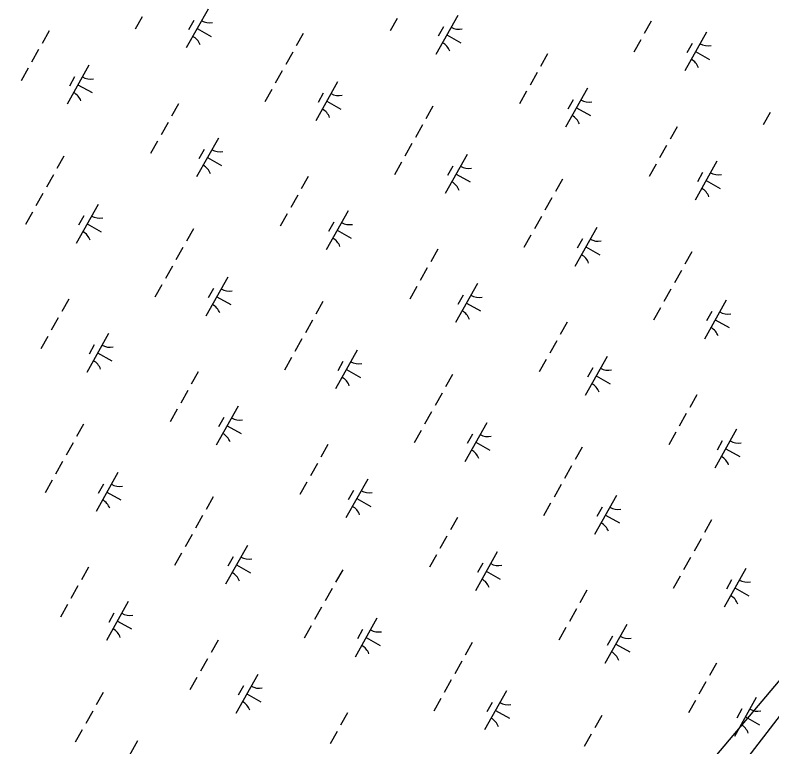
# Model space of a CAD drawing. Extents: x 3913936 to 3933962, y 195330 to 217741.
# Drawn here: x 3922103 to 3922950, y 203140 to 203960 of the extents above; entities that cross this region are included whole.
import ezdxf

# ---------------------------------------------------------------- set-up
doc = ezdxf.new("R2010")
doc.units = 0
doc.layers.add('V-UTIL-LINE', color=7, linetype='Continuous')
doc.layers.add('V-WETL-SWMP', color=7, linetype='Continuous')

msp = doc.modelspace()

# ---------------------------------------------------------------- linework, layer by layer
at = {"layer": 'V-UTIL-LINE'}
for points in [[(3928315.82, 212388.13), (3926944.7, 210748.94), (3926592.74, 210251.47), (3926408.93, 209914.99), (3925628.64, 208474.44), (3925139.98, 207727.42), (3924555.96, 206253.65), (3924055.82, 204771.45), (3923484.9, 203858.52), (3922256.01, 202262.65), (3921816.4, 201905.57), (3920704.84, 200345.08), (3920462.44, 200062.72)], [(3928328.32, 212380.93), (3926784.14, 210502.92), (3926424.72, 209908.68), (3925640.45, 208467.64), (3924952.2, 207329.25), (3923971.74, 204752.16), (3923252.9, 203563.68), (3921560.17, 201558.84), (3920397.87, 200112.86)]]:
    msp.add_lwpolyline(points, dxfattribs=at)
at = {"layer": 'V-WETL-SWMP'}
for p, q in [((3922318.93, 203966.39), (3922294.43, 203922.8)), ((3922245.24, 203957.82), (3922237.4, 203943.87)), ((3922598.53, 203959.17), (3922574.03, 203915.58)), ((3922302.89, 203953.61), (3922297.01, 203943.15)), ((3922530.43, 203955.81), (3922522.59, 203941.86)), ((3922814.97, 203952.97), (3922807.13, 203939.02)), ((3922140.98, 203941.91), (3922133.14, 203927.97)), ((3922306.68, 203944.6), (3922322.37, 203935.77)), ((3922582.49, 203946.39), (3922576.61, 203935.93)), ((3922876.9, 203940.62), (3922852.39, 203897.03)), ((3922425.52, 203939.07), (3922417.68, 203925.13)), ((3922586.28, 203937.38), (3922601.97, 203928.56)), ((3922803.21, 203932.05), (3922795.37, 203918.1)), ((3922860.86, 203927.84), (3922854.98, 203917.38)), ((3922129.22, 203920.99), (3922121.38, 203907.04)), ((3922413.76, 203918.15), (3922405.92, 203904.2)), ((3922698.95, 203916.14), (3922691.11, 203902.2)), ((3922864.64, 203918.83), (3922880.34, 203910.01)), ((3922117.46, 203900.07), (3922109.62, 203886.12)), ((3922185.56, 203903.43), (3922161.06, 203859.84)), ((3922402, 203897.23), (3922394.16, 203883.28)), ((3922169.52, 203890.65), (3922163.64, 203880.19)), ((3922687.19, 203895.22), (3922679.35, 203881.28)), ((3922173.31, 203881.64), (3922189, 203872.82)), ((3922463.93, 203884.88), (3922439.43, 203841.29)), ((3922390.24, 203876.31), (3922382.4, 203862.36)), ((3922447.89, 203872.1), (3922442.01, 203861.64)), ((3922675.43, 203874.3), (3922667.59, 203860.35)), ((3922743.53, 203877.66), (3922719.03, 203834.07)), ((3922727.49, 203864.88), (3922721.61, 203854.42)), ((3922285.98, 203860.4), (3922278.14, 203846.46)), ((3922451.68, 203863.09), (3922467.37, 203854.27)), ((3922570.52, 203857.56), (3922562.68, 203843.62)), ((3922731.28, 203855.87), (3922746.97, 203847.05)), ((3922948.21, 203850.54), (3922940.37, 203836.59)), ((3922274.22, 203839.48), (3922266.38, 203825.54)), ((3922558.76, 203836.64), (3922550.92, 203822.7)), ((3922843.95, 203834.64), (3922836.11, 203820.69)), ((3922330.56, 203821.92), (3922306.06, 203778.33)), ((3922262.46, 203818.56), (3922254.62, 203804.61)), ((3922547, 203815.72), (3922539.16, 203801.77)), ((3922832.19, 203813.71), (3922824.35, 203799.77)), ((3922314.52, 203809.14), (3922308.64, 203798.68)), ((3922157.55, 203801.82), (3922149.71, 203787.88)), ((3922318.31, 203800.13), (3922334, 203791.31)), ((3922608.92, 203803.37), (3922584.42, 203759.78)), ((3922888.53, 203796.15), (3922864.02, 203752.56)), ((3922535.24, 203794.8), (3922527.4, 203780.85)), ((3922592.89, 203790.59), (3922587.01, 203780.13)), ((3922820.43, 203792.79), (3922812.59, 203778.85)), ((3922145.79, 203780.9), (3922137.95, 203766.96)), ((3922430.98, 203778.89), (3922423.14, 203764.95)), ((3922596.67, 203781.58), (3922612.36, 203772.76)), ((3922872.49, 203783.37), (3922866.61, 203772.91)), ((3922715.52, 203776.05), (3922707.68, 203762.11)), ((3922876.27, 203774.36), (3922891.97, 203765.54)), ((3922134.03, 203759.98), (3922126.19, 203746.03)), ((3922419.22, 203757.97), (3922411.38, 203744.03)), ((3922703.76, 203755.13), (3922695.92, 203741.19)), ((3922195.95, 203747.63), (3922171.45, 203704.04)), ((3922122.27, 203739.06), (3922114.43, 203725.11)), ((3922407.46, 203737.05), (3922399.62, 203723.11)), ((3922475.56, 203740.41), (3922451.05, 203696.82)), ((3922179.92, 203734.85), (3922174.04, 203724.39)), ((3922459.52, 203727.63), (3922453.64, 203717.17)), ((3922691.99, 203734.21), (3922684.15, 203720.27)), ((3922183.7, 203725.84), (3922199.4, 203717.02)), ((3922302.55, 203720.31), (3922294.71, 203706.37)), ((3922753.92, 203721.86), (3922729.42, 203678.27)), ((3922463.31, 203718.62), (3922479, 203709.8)), ((3922680.23, 203713.29), (3922672.39, 203699.34)), ((3922737.89, 203709.08), (3922732.01, 203698.62)), ((3922290.79, 203699.39), (3922282.95, 203685.45)), ((3922575.98, 203697.39), (3922568.14, 203683.44)), ((3922741.67, 203700.07), (3922757.36, 203691.25)), ((3922860.51, 203694.55), (3922852.67, 203680.6)), ((3922279.03, 203678.47), (3922271.19, 203664.52)), ((3922564.22, 203676.46), (3922556.38, 203662.52)), ((3922848.75, 203673.62), (3922840.91, 203659.68)), ((3922340.95, 203666.12), (3922316.45, 203622.53)), ((3922267.27, 203657.55), (3922259.42, 203643.6)), ((3922324.92, 203653.34), (3922319.04, 203642.88)), ((3922552.46, 203655.54), (3922544.62, 203641.6)), ((3922620.55, 203658.9), (3922596.05, 203615.32)), ((3922836.99, 203652.7), (3922829.15, 203638.76)), ((3922328.7, 203644.33), (3922344.39, 203635.51)), ((3922604.52, 203646.12), (3922598.64, 203635.66)), ((3922163.01, 203641.64), (3922155.17, 203627.7)), ((3922447.54, 203638.81), (3922439.7, 203624.86)), ((3922608.3, 203637.11), (3922623.99, 203628.29)), ((3922898.92, 203640.35), (3922874.42, 203596.77)), ((3922825.23, 203631.78), (3922817.39, 203617.84)), ((3922882.88, 203627.57), (3922877, 203617.11)), ((3922151.25, 203620.72), (3922143.41, 203606.78)), ((3922435.78, 203617.88), (3922427.94, 203603.94)), ((3922886.67, 203618.56), (3922902.36, 203609.74)), ((3922720.98, 203615.88), (3922713.14, 203601.93)), ((3922207.58, 203603.16), (3922183.08, 203559.57)), ((3922139.49, 203599.8), (3922131.65, 203585.86)), ((3922424.02, 203596.96), (3922416.18, 203583.02)), ((3922709.22, 203594.96), (3922701.37, 203581.01)), ((3922191.55, 203590.38), (3922185.67, 203579.92)), ((3922485.95, 203584.61), (3922461.45, 203541.03)), ((3922195.33, 203581.37), (3922211.03, 203572.55)), ((3922412.26, 203576.04), (3922404.42, 203562.09)), ((3922765.55, 203577.39), (3922741.05, 203533.81)), ((3922469.91, 203571.83), (3922464.03, 203561.37)), ((3922697.45, 203574.03), (3922689.61, 203560.09)), ((3922308.01, 203560.14), (3922300.17, 203546.19)), ((3922473.7, 203562.82), (3922489.39, 203554)), ((3922749.52, 203564.61), (3922743.64, 203554.15)), ((3922592.54, 203557.3), (3922584.7, 203543.35)), ((3922753.3, 203555.6), (3922768.99, 203546.78)), ((3922296.25, 203539.21), (3922288.41, 203525.27)), ((3922580.78, 203536.37), (3922572.94, 203522.43)), ((3922865.97, 203534.37), (3922858.13, 203520.42)), ((3922284.49, 203518.29), (3922276.64, 203504.35)), ((3922352.58, 203521.65), (3922328.08, 203478.07)), ((3922336.55, 203508.87), (3922330.67, 203498.41)), ((3922569.02, 203515.45), (3922561.18, 203501.51)), ((3922854.21, 203513.45), (3922846.37, 203499.5)), ((3922179.57, 203501.56), (3922171.73, 203487.61)), ((3922340.33, 203499.86), (3922356.02, 203491.04)), ((3922630.95, 203503.1), (3922606.45, 203459.52)), ((3922557.26, 203494.53), (3922549.42, 203480.59)), ((3922842.45, 203492.52), (3922834.61, 203478.58)), ((3922910.55, 203495.88), (3922886.05, 203452.3)), ((3922614.91, 203490.32), (3922609.03, 203479.86)), ((3922894.51, 203483.1), (3922888.63, 203472.64)), ((3922167.81, 203480.63), (3922159.97, 203466.69)), ((3922453, 203478.63), (3922445.16, 203464.68)), ((3922618.7, 203481.31), (3922634.39, 203472.49)), ((3922737.54, 203475.79), (3922729.7, 203461.84)), ((3922898.3, 203474.09), (3922913.99, 203465.27)), ((3922156.05, 203459.71), (3922148.21, 203445.77)), ((3922441.24, 203457.71), (3922433.4, 203443.76)), ((3922725.78, 203454.87), (3922717.94, 203440.92)), ((3922217.98, 203447.36), (3922193.48, 203403.78)), ((3922497.58, 203440.14), (3922473.08, 203396.56)), ((3922144.29, 203438.79), (3922136.45, 203424.84)), ((3922201.94, 203434.58), (3922196.06, 203424.12)), ((3922429.48, 203436.78), (3922421.64, 203422.84)), ((3922714.02, 203433.94), (3922706.18, 203420)), ((3922205.73, 203425.57), (3922221.42, 203416.75)), ((3922481.54, 203427.36), (3922475.66, 203416.9)), ((3922324.57, 203420.05), (3922316.73, 203406.1)), ((3922485.33, 203418.35), (3922501.02, 203409.53)), ((3922775.95, 203421.59), (3922751.45, 203378.01)), ((3922702.26, 203413.02), (3922694.42, 203399.08)), ((3922759.91, 203408.81), (3922754.03, 203398.35)), ((3922312.81, 203399.13), (3922304.97, 203385.18)), ((3922763.7, 203399.8), (3922779.39, 203390.98)), ((3922598, 203397.12), (3922590.16, 203383.17)), ((3922882.54, 203394.28), (3922874.7, 203380.33)), ((3922301.05, 203378.2), (3922293.21, 203364.26)), ((3922586.24, 203376.2), (3922578.4, 203362.25)), ((3922870.78, 203373.36), (3922862.94, 203359.41)), ((3922362.98, 203365.85), (3922338.48, 203322.27)), ((3922289.29, 203357.28), (3922281.45, 203343.34)), ((3922574.48, 203355.28), (3922566.64, 203341.33)), ((3922642.58, 203358.63), (3922618.08, 203315.05)), ((3922346.94, 203353.07), (3922341.06, 203342.61)), ((3922859.02, 203352.44), (3922851.18, 203338.49)), ((3922185.03, 203341.38), (3922177.19, 203327.43)), ((3922350.73, 203344.06), (3922366.42, 203335.24)), ((3922469.57, 203338.54), (3922461.73, 203324.59)), ((3922626.54, 203345.85), (3922620.66, 203335.39)), ((3922920.94, 203340.08), (3922896.44, 203296.5)), ((3922630.33, 203336.84), (3922646.02, 203328.02)), ((3922847.26, 203331.51), (3922839.42, 203317.57)), ((3922904.91, 203327.3), (3922899.03, 203316.84)), ((3922173.27, 203320.46), (3922165.43, 203306.51)), ((3922457.81, 203317.62), (3922449.97, 203303.67)), ((3922743, 203315.61), (3922735.16, 203301.66)), ((3922908.69, 203318.29), (3922924.38, 203309.47)), ((3922161.51, 203299.53), (3922153.67, 203285.59)), ((3922229.61, 203302.89), (3922205.11, 203259.31)), ((3922446.05, 203296.69), (3922438.21, 203282.75)), ((3922213.57, 203290.11), (3922207.69, 203279.65)), ((3922731.24, 203294.69), (3922723.4, 203280.74)), ((3922217.36, 203281.1), (3922233.05, 203272.28)), ((3922507.98, 203284.34), (3922483.47, 203240.76)), ((3922434.29, 203275.77), (3922426.45, 203261.83)), ((3922491.94, 203271.56), (3922486.06, 203261.1)), ((3922719.48, 203273.77), (3922711.64, 203259.82)), ((3922787.58, 203277.12), (3922763.08, 203233.54)), ((3922495.72, 203262.55), (3922511.42, 203253.73)), ((3922771.54, 203264.34), (3922765.66, 203253.88)), ((3922330.03, 203259.87), (3922322.19, 203245.92)), ((3922614.57, 203257.03), (3922606.73, 203243.08)), ((3922775.33, 203255.33), (3922791.02, 203246.51)), ((3922318.27, 203238.95), (3922310.43, 203225)), ((3922602.81, 203236.11), (3922594.97, 203222.16)), ((3922888, 203234.1), (3922880.16, 203220.15)), ((3922374.61, 203221.38), (3922350.11, 203177.8)), ((3922306.51, 203218.03), (3922298.67, 203204.08)), ((3922591.05, 203215.19), (3922583.21, 203201.24)), ((3922876.24, 203213.18), (3922868.4, 203199.23)), ((3922358.57, 203208.6), (3922352.69, 203198.14)), ((3922652.97, 203202.83), (3922628.47, 203159.25)), ((3922201.6, 203201.29), (3922193.76, 203187.34)), ((3922362.36, 203199.59), (3922378.05, 203190.77)), ((3922579.29, 203194.26), (3922571.45, 203180.32)), ((3922932.57, 203195.61), (3922908.07, 203152.03)), ((3922636.94, 203190.05), (3922631.06, 203179.59)), ((3922864.48, 203192.26), (3922856.64, 203178.31)), ((3922189.84, 203180.37), (3922182, 203166.42)), ((3922475.03, 203178.36), (3922467.19, 203164.41)), ((3922640.72, 203181.04), (3922656.41, 203172.22)), ((3922916.54, 203182.83), (3922910.66, 203172.37)), ((3922759.57, 203175.52), (3922751.73, 203161.57)), ((3922920.32, 203173.82), (3922936.01, 203165)), ((3922178.08, 203159.45), (3922170.24, 203145.5)), ((3922463.27, 203157.44), (3922455.43, 203143.49)), ((3922747.8, 203154.6), (3922739.96, 203140.65)), ((3922240, 203147.09), (3922215.5, 203103.51))]:
    msp.add_line(p, q, dxfattribs=at)
for centre, start, end in [((3922320.42, 203968.56), 239.88608, 281.42974), ((3922600.02, 203961.34), 239.88608, 281.42974), ((3922293.35, 203920.4), 19.88608, 61.42973), ((3922572.95, 203913.18), 19.88608, 61.42973), ((3922878.39, 203942.79), 239.88608, 281.42974), ((3922851.32, 203894.63), 19.88608, 61.42973), ((3922187.05, 203905.6), 239.88608, 281.42974), ((3922159.98, 203857.44), 19.88608, 61.42973), ((3922465.42, 203887.05), 239.88608, 281.42974), ((3922745.02, 203879.83), 239.88608, 281.42974), ((3922438.35, 203838.89), 19.88608, 61.42973), ((3922717.95, 203831.67), 19.88608, 61.42973), ((3922332.05, 203824.09), 239.88608, 281.42974), ((3922304.98, 203775.93), 19.88608, 61.42973), ((3922610.42, 203805.54), 239.88608, 281.42974), ((3922890.02, 203798.32), 239.88608, 281.42974), ((3922583.35, 203757.38), 19.88608, 61.42973), ((3922862.95, 203750.16), 19.88608, 61.42973), ((3922197.45, 203749.8), 239.88608, 281.42974), ((3922477.05, 203742.58), 239.88608, 281.42974), ((3922170.38, 203701.64), 19.88608, 61.42973), ((3922449.98, 203694.42), 19.88608, 61.42973), ((3922755.41, 203724.03), 239.88608, 281.42974), ((3922728.34, 203675.87), 19.88608, 61.42973), ((3922342.44, 203668.29), 239.88608, 281.42974), ((3922622.05, 203661.07), 239.88608, 281.42974), ((3922315.37, 203620.13), 19.88608, 61.42973), ((3922594.98, 203612.91), 19.88608, 61.42973), ((3922900.41, 203642.52), 239.88608, 281.42974), ((3922873.34, 203594.36), 19.88608, 61.42973), ((3922209.08, 203605.33), 239.88608, 281.42974), ((3922182.01, 203557.17), 19.88608, 61.42973), ((3922487.44, 203586.78), 239.88608, 281.42974), ((3922767.04, 203579.56), 239.88608, 281.42974), ((3922460.37, 203538.62), 19.88608, 61.42973), ((3922739.97, 203531.4), 19.88608, 61.42973), ((3922354.07, 203523.82), 239.88608, 281.42974), ((3922327, 203475.66), 19.88608, 61.42973), ((3922632.44, 203505.27), 239.88608, 281.42974), ((3922912.04, 203498.05), 239.88608, 281.42974), ((3922605.37, 203457.11), 19.88608, 61.42973), ((3922884.97, 203449.9), 19.88608, 61.42973), ((3922219.47, 203449.53), 239.88608, 281.42974), ((3922499.07, 203442.31), 239.88608, 281.42974), ((3922192.4, 203401.37), 19.88608, 61.42973), ((3922472, 203394.15), 19.88608, 61.42973), ((3922777.44, 203423.76), 239.88608, 281.42974), ((3922750.37, 203375.61), 19.88608, 61.42973), ((3922364.47, 203368.02), 239.88608, 281.42974), ((3922644.07, 203360.8), 239.88608, 281.42974), ((3922337.4, 203319.86), 19.88608, 61.42973), ((3922617, 203312.65), 19.88608, 61.42973), ((3922922.44, 203342.25), 239.88608, 281.42974), ((3922895.37, 203294.1), 19.88608, 61.42973), ((3922231.1, 203305.06), 239.88608, 281.42974), ((3922204.03, 203256.9), 19.88608, 61.42973), ((3922509.47, 203286.51), 239.88608, 281.42974), ((3922789.07, 203279.29), 239.88608, 281.42974), ((3922482.4, 203238.36), 19.88608, 61.42973), ((3922762, 203231.14), 19.88608, 61.42973), ((3922376.1, 203223.55), 239.88608, 281.42974), ((3922349.03, 203175.4), 19.88608, 61.42973), ((3922654.47, 203205), 239.88608, 281.42974), ((3922934.07, 203197.78), 239.88608, 281.42974), ((3922627.39, 203156.85), 19.88608, 61.42973), ((3922907, 203149.63), 19.88608, 61.42973)]:
    msp.add_arc(centre, 17.62, start, end, dxfattribs=at)

doc.saveas('drawing.dxf')
